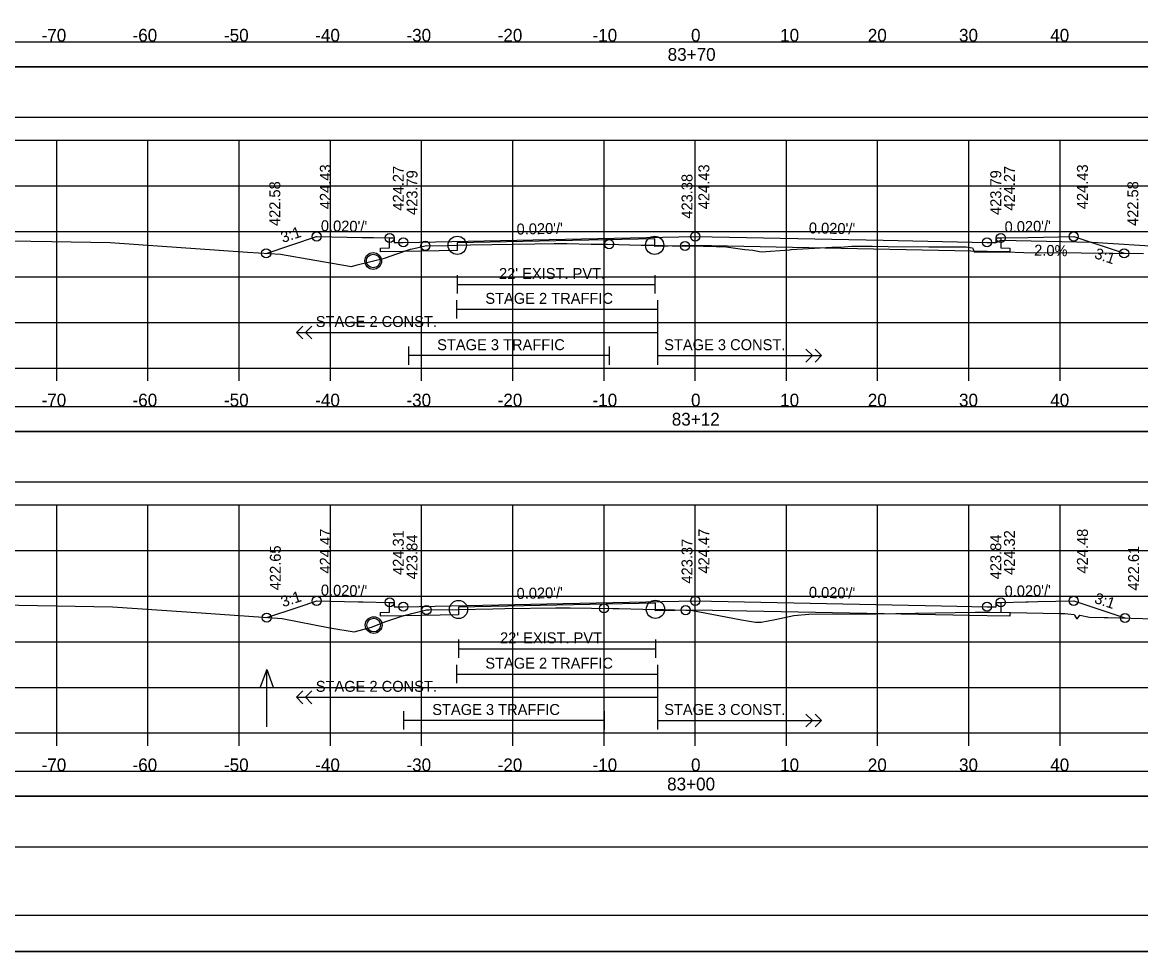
# Model space of a CAD drawing. Extents: x 1371057 to 1372761, y 380005 to 390517.
# Drawn here: x 1371487.1 to 1371609.7, y 388111.9 to 388213.8 of the extents above; entities that cross this region are included whole.
import ezdxf

# ---------------------------------------------------------------- set-up
doc = ezdxf.new("R2010")
doc.units = 0
for name, color, linetype in [('R_Alt Surface', 7, 'Continuous'), ('R_Axis', 7, 'Continuous'), ('R_Axis Annot', 7, 'Continuous'), ('R_Border', 7, 'Continuous'), ('R_Detour', 7, 'Continuous'), ('R_Dimension', 7, 'Continuous'), ('R_Drive', 7, 'Continuous'), ('R_Exist Surface', 7, 'Continuous'), ('R_Fin Surface', 7, 'Continuous'), ('R_Grid', 7, 'Continuous'), ('R_No Plot', 7, 'Continuous'), ('R_Striping', 7, 'Continuous'), ('R_Water', 7, 'Continuous'), ('R_Water Annot', 7, 'Continuous'), ('R_Xsect Elev', 7, 'Continuous'), ('R_Xsect Slope', 7, 'Continuous')]:
    doc.layers.add(name, color=color, linetype=linetype)

msp = doc.modelspace()

# ---------------------------------------------------------------- linework, layer by layer
at = {"layer": 'R_Alt Surface'}
for points in [[(1371594.37, 388190.17), (1371594.37, 388189.09), (1371595.37, 388189.07), (1371595.37, 388188.64), (1371592.87, 388188.69), (1371560.87, 388189.33), (1371556.43, 388189.24), (1371556.43, 388190.07), (1371534.78, 388189.64), (1371534.78, 388188.81), (1371528.87, 388188.69), (1371526.37, 388188.64), (1371526.37, 388189.07), (1371527.37, 388189.09), (1371527.37, 388190.17)], [(1371594.37, 388190.17), (1371594.37, 388189.09), (1371595.37, 388189.07), (1371595.37, 388188.64), (1371592.87, 388188.69), (1371560.87, 388189.33), (1371556.43, 388189.24), (1371556.43, 388190.07), (1371534.78, 388189.64), (1371534.78, 388188.81), (1371528.87, 388188.69), (1371526.37, 388188.64), (1371526.37, 388189.07), (1371527.37, 388189.09), (1371527.37, 388190.17)], [(1371534.78, 388186.08), (1371534.78, 388184.08)], [(1371556.43, 388186.08), (1371556.43, 388184.08)], [(1371534.78, 388185.08), (1371556.43, 388185.08)], [(1371594.37, 388150.22), (1371594.37, 388149.14), (1371595.37, 388149.12), (1371595.37, 388148.69), (1371592.87, 388148.74), (1371560.87, 388149.38), (1371556.51, 388149.29), (1371556.51, 388150.12), (1371534.92, 388149.69), (1371534.92, 388148.86), (1371528.87, 388148.74), (1371526.37, 388148.69), (1371526.37, 388149.12), (1371527.37, 388149.14), (1371527.37, 388150.22)], [(1371594.37, 388150.22), (1371594.37, 388149.14), (1371595.37, 388149.12), (1371595.37, 388148.69), (1371592.87, 388148.74), (1371560.87, 388149.38), (1371556.51, 388149.29), (1371556.51, 388150.12), (1371534.92, 388149.69), (1371534.92, 388148.86), (1371528.87, 388148.74), (1371526.37, 388148.69), (1371526.37, 388149.12), (1371527.37, 388149.14), (1371527.37, 388150.22)], [(1371534.92, 388146.13), (1371534.92, 388144.13)], [(1371556.51, 388146.13), (1371556.51, 388144.13)], [(1371534.92, 388145.13), (1371556.51, 388145.13)]]:
    msp.add_lwpolyline(points, dxfattribs=at)
at = {"layer": 'R_Axis'}
for p, q in [((1371410.87, 388175.9), (1371710.87, 388175.9)), ((1371490.87, 388174.5), (1371490.87, 388175.9)), ((1371500.87, 388174.5), (1371500.87, 388175.9)), ((1371510.87, 388174.5), (1371510.87, 388175.9)), ((1371520.87, 388174.5), (1371520.87, 388175.9)), ((1371530.87, 388174.5), (1371530.87, 388175.9)), ((1371540.87, 388174.5), (1371540.87, 388175.9)), ((1371550.87, 388174.5), (1371550.87, 388175.9)), ((1371560.87, 388174.5), (1371560.87, 388175.9)), ((1371570.87, 388174.5), (1371570.87, 388175.9)), ((1371580.87, 388174.5), (1371580.87, 388175.9)), ((1371590.87, 388174.5), (1371590.87, 388175.9)), ((1371600.87, 388174.5), (1371600.87, 388175.9)), ((1371410.87, 388135.9), (1371710.87, 388135.9)), ((1371490.87, 388134.5), (1371490.87, 388135.9)), ((1371500.87, 388134.5), (1371500.87, 388135.9)), ((1371510.87, 388134.5), (1371510.87, 388135.9)), ((1371520.87, 388134.5), (1371520.87, 388135.9)), ((1371530.87, 388134.5), (1371530.87, 388135.9)), ((1371540.87, 388134.5), (1371540.87, 388135.9)), ((1371550.87, 388134.5), (1371550.87, 388135.9)), ((1371560.87, 388134.5), (1371560.87, 388135.9)), ((1371570.87, 388134.5), (1371570.87, 388135.9)), ((1371580.87, 388134.5), (1371580.87, 388135.9)), ((1371590.87, 388134.5), (1371590.87, 388135.9)), ((1371600.87, 388134.5), (1371600.87, 388135.9))]:
    msp.add_line(p, q, dxfattribs=at)
at = {"layer": 'R_Border'}
msp.add_line((1371719.05, 388115.9), (1371402.87, 388115.9), dxfattribs=at)
at = {"layer": 'R_Detour'}
for points in [[(1371407.72, 388208.95), (1371714.03, 388208.95), (1371714.03, 388211.66), (1371407.72, 388211.66)], [(1371407.72, 388168.95), (1371714.03, 388168.95), (1371714.03, 388171.66), (1371407.72, 388171.66)], [(1371407.72, 388128.95), (1371714.03, 388128.95), (1371714.03, 388131.66), (1371407.72, 388131.66)]]:
    msp.add_lwpolyline(points, close=True, dxfattribs=at)
at = {"layer": 'R_Dimension'}
for points in [[(1371407.72, 388203.43), (1371714.03, 388203.43), (1371714.03, 388208.95), (1371407.72, 388208.95)], [(1371407.72, 388163.43), (1371714.03, 388163.43), (1371714.03, 388168.95), (1371407.72, 388168.95)], [(1371407.72, 388123.43), (1371714.03, 388123.43), (1371714.03, 388128.95), (1371407.72, 388128.95)]]:
    msp.add_lwpolyline(points, close=True, dxfattribs=at)
at = {"layer": 'R_Drive'}
for p, q in [((1371593.87, 388189.67), (1371594.37, 388189.92)), ((1371594.37, 388189.92), (1371604.37, 388189.72)), ((1371604.37, 388189.72), (1371620.95, 388188.63))]:
    msp.add_line(p, q, dxfattribs=at)
at = {"layer": 'R_Exist Surface'}
for points in [[(1371483.36, 388189.88), (1371490.34, 388189.78), (1371496.74, 388189.68), (1371511.8, 388188.62), (1371515.39, 388188.38), (1371519.17, 388187.74), (1371523.17, 388187.06), (1371523.81, 388187.24), (1371526.82, 388187.97), (1371528.16, 388188.42), (1371529.64, 388188.93), (1371530.35, 388189.1), (1371531.28, 388189.31), (1371533.69, 388189.35), (1371534.78, 388189.37), (1371534.78, 388189.37), (1371534.84, 388189.39), (1371536.25, 388189.41), (1371543.29, 388189.53), (1371545.4, 388189.55), (1371545.54, 388189.55), (1371545.87, 388189.56), (1371546.8, 388189.56), (1371549.47, 388189.51), (1371551.27, 388189.49), (1371554.93, 388189.4), (1371556.43, 388189.37), (1371558.33, 388189.32), (1371559.75, 388189.29), (1371560.39, 388189.3), (1371563.17, 388189.23), (1371563.54, 388189.21), (1371563.99, 388189.22), (1371566.3, 388188.91), (1371567.18, 388188.83), (1371568.09, 388188.65), (1371571.2, 388188.88), (1371571.35, 388188.89), (1371571.4, 388188.89), (1371575.86, 388189.18), (1371576.49, 388189.15), (1371577.2, 388189.2), (1371578.04, 388189.27), (1371579.03, 388189.26), (1371580.28, 388189.26), (1371582.04, 388189.23), (1371586.48, 388189.2), (1371589.91, 388189.2), (1371590.55, 388189.19), (1371590.77, 388189.16), (1371591.28, 388189.1), (1371591.34, 388188.93), (1371591.44, 388188.66), (1371594.96, 388188.64), (1371596.88, 388188.58), (1371603.19, 388188.54), (1371610.03, 388188.46)], [(1371484.65, 388149.94), (1371496.99, 388149.71), (1371506.7, 388149.06), (1371515.58, 388148.43), (1371520.81, 388147.43), (1371523.49, 388146.97), (1371525.38, 388147.5), (1371526.95, 388148.11), (1371528.7, 388148.7), (1371529.79, 388149.01), (1371531.28, 388149.36), (1371531.41, 388149.39), (1371531.71, 388149.39), (1371534.92, 388149.44), (1371534.92, 388149.44), (1371538.69, 388149.51), (1371540.01, 388149.53), (1371545.59, 388149.6), (1371545.64, 388149.6), (1371545.64, 388149.6), (1371546.51, 388149.61), (1371547.17, 388149.6), (1371551.85, 388149.54), (1371552.53, 388149.53), (1371556.39, 388149.45), (1371556.51, 388149.45), (1371557.4, 388149.43), (1371559.83, 388149.36), (1371560.38, 388149.37), (1371565.96, 388148.3), (1371567.49, 388148.03), (1371568.1, 388148.04), (1371569.62, 388148.34), (1371571.67, 388148.78), (1371573.34, 388148.94), (1371580.68, 388148.96), (1371591.56, 388149.14), (1371593.22, 388149.13), (1371595.44, 388149.11), (1371600.79, 388149.01), (1371601.38, 388148.98), (1371601.72, 388148.95), (1371602.43, 388148.87), (1371602.45, 388148.83), (1371602.66, 388148.43), (1371602.79, 388148.44), (1371603.05, 388148.81), (1371604.09, 388148.59), (1371605.71, 388148.57), (1371606.09, 388148.56), (1371615.04, 388148.32)]]:
    msp.add_lwpolyline(points, dxfattribs=at)
at = {"layer": 'R_Fin Surface'}
for points in [[(1371513.83, 388188.48), (1371519.35, 388190.32), (1371519.37, 388190.33), (1371524.37, 388190.23), (1371525.6, 388190.21), (1371527.37, 388190.17), (1371527.47, 388190.17), (1371527.87, 388190.17), (1371527.88, 388189.67), (1371528.87, 388189.69), (1371560.87, 388190.33), (1371560.87, 388190.33), (1371581.49, 388189.92), (1371592.87, 388189.69), (1371593.87, 388189.67), (1371593.87, 388190.17), (1371594.37, 388190.17), (1371597.37, 388190.23), (1371602.37, 388190.33), (1371607.9, 388188.49)], [(1371513.89, 388148.55), (1371517.33, 388149.7), (1371519.37, 388150.38), (1371523.97, 388150.29), (1371524.37, 388150.28), (1371524.47, 388150.28), (1371527.37, 388150.22), (1371527.87, 388150.22), (1371527.87, 388149.98), (1371527.88, 388149.72), (1371528.87, 388149.74), (1371528.87, 388149.74), (1371544.59, 388150.05), (1371560.87, 388150.38), (1371560.88, 388150.38), (1371587.86, 388149.84), (1371592.87, 388149.74), (1371593.28, 388149.73), (1371593.87, 388149.72), (1371593.87, 388150.03), (1371593.87, 388150.22), (1371594.37, 388150.22), (1371597.12, 388150.27), (1371597.37, 388150.28), (1371598.43, 388150.3), (1371602.37, 388150.38), (1371607.98, 388148.51)]]:
    msp.add_lwpolyline(points, dxfattribs=at)
at = {"layer": 'R_Grid'}
for p, q in [((1371410.87, 388200.9), (1371710.87, 388200.9)), ((1371490.87, 388175.9), (1371490.87, 388200.9)), ((1371500.87, 388175.9), (1371500.87, 388200.9)), ((1371510.87, 388175.9), (1371510.87, 388200.9)), ((1371520.87, 388175.9), (1371520.87, 388200.9)), ((1371530.87, 388175.9), (1371530.87, 388200.9)), ((1371540.87, 388175.9), (1371540.87, 388200.9)), ((1371550.87, 388175.9), (1371550.87, 388200.9)), ((1371560.87, 388175.9), (1371560.87, 388200.9)), ((1371570.87, 388175.9), (1371570.87, 388200.9)), ((1371580.87, 388175.9), (1371580.87, 388200.9)), ((1371590.87, 388175.9), (1371590.87, 388200.9)), ((1371600.87, 388175.9), (1371600.87, 388200.9)), ((1371410.87, 388195.9), (1371710.87, 388195.9)), ((1371410.87, 388190.9), (1371710.87, 388190.9)), ((1371410.87, 388185.9), (1371710.87, 388185.9)), ((1371410.87, 388180.9), (1371710.87, 388180.9)), ((1371410.87, 388175.9), (1371710.87, 388175.9)), ((1371410.87, 388160.9), (1371710.87, 388160.9)), ((1371490.87, 388135.9), (1371490.87, 388160.9)), ((1371500.87, 388135.9), (1371500.87, 388160.9)), ((1371510.87, 388135.9), (1371510.87, 388160.9)), ((1371520.87, 388135.9), (1371520.87, 388160.9)), ((1371530.87, 388135.9), (1371530.87, 388160.9)), ((1371540.87, 388135.9), (1371540.87, 388160.9)), ((1371550.87, 388135.9), (1371550.87, 388160.9)), ((1371560.87, 388135.9), (1371560.87, 388160.9)), ((1371570.87, 388135.9), (1371570.87, 388160.9)), ((1371580.87, 388135.9), (1371580.87, 388160.9)), ((1371590.87, 388135.9), (1371590.87, 388160.9)), ((1371600.87, 388135.9), (1371600.87, 388160.9)), ((1371410.87, 388155.9), (1371710.87, 388155.9)), ((1371410.87, 388150.9), (1371710.87, 388150.9)), ((1371410.87, 388145.9), (1371710.87, 388145.9)), ((1371410.87, 388140.9), (1371710.87, 388140.9)), ((1371410.87, 388135.9), (1371710.87, 388135.9))]:
    msp.add_line(p, q, dxfattribs=at)
at = {"layer": 'R_No Plot'}
msp.add_line((1371390.47, 388111.92), (1371723.8, 388111.92), dxfattribs=at)
for points in [[(1371390.46, 388325.26), (1371723.8, 388325.26), (1371723.8, 388111.92), (1371390.46, 388111.92)], [(1371636.79, 388321.36), (1371656.41, 388321.36), (1371656.41, 388311.48), (1371672.52, 388311.48), (1371695.72, 388311.48), (1371695.84, 388283.33), (1371719.05, 388283.33), (1371719.05, 388115.9), (1371402.87, 388115.9), (1371402.87, 388321.36)]]:
    msp.add_lwpolyline(points, close=True, dxfattribs=at)
for centre, radius in [((1371519.37, 388190.33), 0.5), ((1371527.37, 388190.17), 0.5), ((1371528.87, 388189.69), 0.5), ((1371531.28, 388189.31), 0.5), ((1371534.78, 388189.37), 1), ((1371551.43, 388189.49), 0.5), ((1371556.43, 388189.37), 1), ((1371559.75, 388189.29), 0.5), ((1371560.87, 388190.33), 0.5), ((1371592.87, 388189.69), 0.5), ((1371594.37, 388190.17), 0.5), ((1371602.37, 388190.33), 0.5), ((1371513.83, 388188.48), 0.5), ((1371525.57, 388187.65), 0.917), ((1371607.9, 388188.49), 0.5), ((1371519.37, 388150.38), 0.5), ((1371527.37, 388150.22), 0.5), ((1371534.92, 388149.44), 1), ((1371556.51, 388149.45), 1), ((1371560.87, 388150.38), 0.5), ((1371594.37, 388150.22), 0.5), ((1371602.37, 388150.38), 0.5), ((1371528.87, 388149.74), 0.5), ((1371531.41, 388149.39), 0.5), ((1371550.88, 388149.56), 0.5), ((1371559.83, 388149.36), 0.5), ((1371592.87, 388149.74), 0.5), ((1371513.89, 388148.55), 0.5), ((1371525.62, 388147.73), 0.917), ((1371607.98, 388148.51), 0.5)]:
    msp.add_circle(centre, radius, dxfattribs=at)
at = {"layer": 'R_Striping'}
for p, q in [((1371534.71, 388183.35), (1371534.71, 388181.35)), ((1371534.71, 388182.35), (1371556.72, 388182.35)), ((1371556.72, 388183.35), (1371556.72, 388176.27)), ((1371517.14, 388179.81), (1371517.85, 388180.52)), ((1371518.14, 388179.81), (1371518.85, 388180.52)), ((1371517.14, 388179.81), (1371556.72, 388179.81)), ((1371517.85, 388179.1), (1371517.14, 388179.81)), ((1371518.85, 388179.1), (1371518.14, 388179.81)), ((1371529.43, 388178.27), (1371529.43, 388176.27)), ((1371551.43, 388178.27), (1371551.43, 388176.27)), ((1371573.72, 388177.27), (1371573.01, 388177.97)), ((1371574.72, 388177.27), (1371574.01, 388177.97)), ((1371551.43, 388177.27), (1371529.43, 388177.27)), ((1371556.72, 388177.27), (1371574.72, 388177.27)), ((1371556.75, 388177.27), (1371566.75, 388177.27)), ((1371573.01, 388176.56), (1371573.72, 388177.27)), ((1371574.01, 388176.56), (1371574.72, 388177.27)), ((1371534.71, 388143.35), (1371534.71, 388141.35)), ((1371556.72, 388143.35), (1371556.72, 388136.27)), ((1371534.71, 388142.35), (1371556.72, 388142.35)), ((1371517.14, 388139.81), (1371517.85, 388140.52)), ((1371517.14, 388139.81), (1371556.72, 388139.81)), ((1371517.85, 388139.1), (1371517.14, 388139.81)), ((1371518.14, 388139.81), (1371518.85, 388140.52)), ((1371518.85, 388139.1), (1371518.14, 388139.81)), ((1371528.88, 388138.27), (1371528.88, 388136.27)), ((1371550.88, 388138.27), (1371550.88, 388136.27)), ((1371550.88, 388137.27), (1371528.88, 388137.27)), ((1371556.72, 388137.27), (1371574.72, 388137.27)), ((1371556.75, 388137.27), (1371566.75, 388137.27)), ((1371573.72, 388137.27), (1371573.01, 388137.97)), ((1371573.01, 388136.56), (1371573.72, 388137.27)), ((1371574.72, 388137.27), (1371574.01, 388137.97)), ((1371574.01, 388136.56), (1371574.72, 388137.27))]:
    msp.add_line(p, q, dxfattribs=at)
at = {"layer": 'R_Water'}
for centre in [(1371525.57, 388187.65), (1371525.62, 388147.73)]:
    msp.add_circle(centre, 0.75, dxfattribs=at)
at = {"layer": 'R_Water Annot'}
for p, q in [((1371513.89, 388142.85), (1371513.19, 388140.92)), ((1371513.89, 388136.56), (1371513.89, 388142.85)), ((1371513.89, 388142.85), (1371514.59, 388140.92))]:
    msp.add_line(p, q, dxfattribs=at)
at = {"layer": 'R_Xsect Elev'}
for p, q in [((1371560.87, 388189.29), (1371560.87, 388199.29)), ((1371560.87, 388149.28), (1371560.87, 388159.28))]:
    msp.add_line(p, q, dxfattribs=at)

# ---------------------------------------------------------------- texts
at = {"layer": 'R_Axis Annot'}
for s, p in [('-70', (1371489.21, 388211.7)), ('-60', (1371499.18, 388211.7)), ('-50', (1371509.21, 388211.7)), ('-40', (1371519.21, 388211.7)), ('-30', (1371529.21, 388211.7)), ('-20', (1371539.21, 388211.7)), ('-10', (1371549.61, 388211.7)), ('0', (1371560.41, 388211.7)), ('10', (1371570.18, 388211.7)), ('20', (1371579.79, 388211.7)), ('30', (1371589.79, 388211.7)), ('40', (1371599.79, 388211.7)), ('83+70', (1371557.85, 388209.6)), ('-70', (1371489.21, 388171.7)), ('-60', (1371499.18, 388171.7)), ('-50', (1371509.21, 388171.7)), ('-40', (1371519.21, 388171.7)), ('-30', (1371529.21, 388171.7)), ('-20', (1371539.21, 388171.7)), ('-10', (1371549.61, 388171.7)), ('0', (1371560.41, 388171.7)), ('10', (1371570.18, 388171.7)), ('20', (1371579.79, 388171.7)), ('30', (1371589.79, 388171.7)), ('40', (1371599.79, 388171.7)), ('83+12', (1371558.3, 388169.6)), ('-70', (1371489.21, 388131.7)), ('-60', (1371499.18, 388131.7)), ('-50', (1371509.21, 388131.7)), ('-40', (1371519.21, 388131.7)), ('-30', (1371529.21, 388131.7)), ('-20', (1371539.21, 388131.7)), ('-10', (1371549.61, 388131.7)), ('0', (1371560.41, 388131.7)), ('10', (1371570.18, 388131.7)), ('20', (1371579.79, 388131.7)), ('30', (1371589.79, 388131.7)), ('40', (1371599.79, 388131.7)), ('83+00', (1371557.79, 388129.6))]:
    msp.add_text(s, height=1.4, dxfattribs=at).set_placement(p)
at = {"layer": 'R_Striping'}
for s, p in [('STAGE 2 TRAFFIC', (1371537.86, 388182.95)), ('STAGE 2 CONST.', (1371519.27, 388180.41)), ('STAGE 3 TRAFFIC', (1371532.58, 388177.87)), ('STAGE 3 CONST.', (1371557.47, 388177.87)), ('STAGE 2 TRAFFIC', (1371537.86, 388142.95)), ('STAGE 2 CONST.', (1371519.27, 388140.41)), ('STAGE 3 TRAFFIC', (1371532.04, 388137.87)), ('STAGE 3 CONST.', (1371557.47, 388137.87))]:
    msp.add_text(s, height=1.2, dxfattribs=at).set_placement(p)
at = {"layer": 'R_Water'}
for p in [(1371539.36, 388185.68), (1371539.47, 388145.73)]:
    msp.add_text("22' EXIST. PVT.", height=1.2, dxfattribs=at).set_placement(p)
at = {"layer": 'R_Xsect Elev'}
for s, rotation, p in [('424.43', 90, (1371520.92, 388193.33)), ('424.27', 90, (1371528.92, 388193.17)), ('423.79', 90, (1371530.42, 388192.69)), ('423.38', 90, (1371560.57, 388192.29)), ('424.43', 90, (1371562.42, 388193.33)), ('423.79', 90, (1371594.42, 388192.69)), ('424.27', 90, (1371595.92, 388193.17)), ('424.43', 90, (1371603.92, 388193.33)), ('422.58', 90, (1371515.38, 388191.48)), ('422.58', 90, (1371609.45, 388191.49)), ('2.0%', 358.8542, (1371598.02, 388188.24)), ('424.47', 90, (1371520.92, 388153.38)), ('424.31', 90, (1371528.92, 388153.22)), ('424.47', 90, (1371562.42, 388153.38)), ('424.32', 90, (1371595.92, 388153.22)), ('424.48', 90, (1371603.92, 388153.38)), ('423.84', 90, (1371530.42, 388152.74)), ('423.37', 90, (1371560.57, 388152.28)), ('423.84', 90, (1371594.42, 388152.74)), ('422.65', 90, (1371515.44, 388151.55)), ('422.61', 90, (1371609.53, 388151.51))]:
    msp.add_text(s, height=1.2, rotation=rotation, dxfattribs=at).set_placement(p)
at = {"layer": 'R_Xsect Slope'}
for s, rotation, p in [("0.020'/'", 358.8542, (1371519.82, 388190.92)), ("0.020'/'", 1.1458, (1371594.8, 388190.78)), ('3:1', 18.435, (1371515.66, 388189.62)), ("0.020'/'", 1.1458, (1371541.3, 388190.54)), ("0.020'/'", 358.8542, (1371573.32, 388190.68)), ('3:1', 341.5706, (1371604.55, 388187.98)), ("0.020'/'", 358.8542, (1371519.82, 388150.97)), ("0.020'/'", 1.1458, (1371541.3, 388150.59)), ("0.020'/'", 358.8543, (1371573.32, 388150.73)), ("0.020'/'", 1.1458, (1371594.8, 388150.83)), ('3:1', 18.4386, (1371515.68, 388149.67)), ('3:1', 341.5609, (1371604.54, 388150.18))]:
    msp.add_text(s, height=1.2, rotation=rotation, dxfattribs=at).set_placement(p)

doc.saveas('drawing.dxf')
